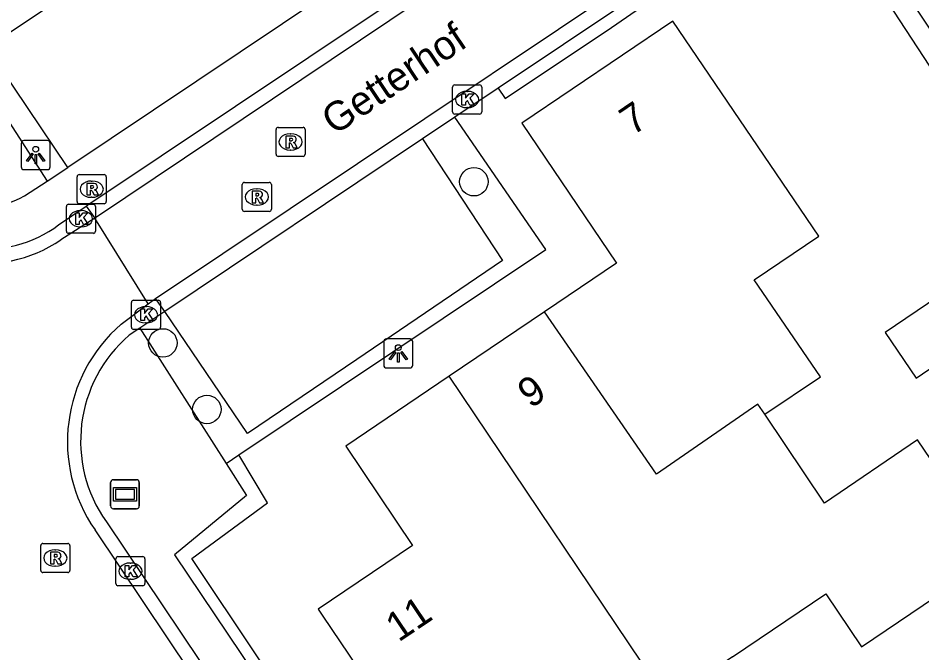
# Model space of a CAD drawing. Extents: x 158797 to 159887, y 384318 to 385255.
# Drawn here: x 158914.15 to 158945.21, y 384605.03 to 384626.86 of the extents above; entities that cross this region are included whole.
import ezdxf

# ---------------------------------------------------------------- set-up
doc = ezdxf.new("R2010")
doc.units = 0
for name, color, linetype in [('IMGEO_Berm_groen', 7, 'Continuous'), ('IMGEO_Boom', 7, 'Continuous'), ('IMGEO_Groenvoorziening', 7, 'Continuous'), ('IMGEO_Haag', 7, 'Continuous'), ('IMGEO_Kolk', 7, 'Continuous'), ('IMGEO_Lichtpunt', 7, 'Continuous'), ('IMGEO_Openbare_ruimte_label', 7, 'Continuous'), ('IMGEO_Pand', 7, 'Continuous'), ('IMGEO_Pand_nummerreeks', 7, 'Continuous'), ('IMGEO_Parkeervlak_open', 7, 'Continuous'), ('IMGEO_Rijbaan_lokaal_open', 7, 'Continuous'), ('IMGEO_Rioolput', 7, 'Continuous'), ('IMGEO_Straatnaambord', 7, 'Continuous'), ('IMGEO_Voetpad_open', 7, 'Continuous')]:
    doc.layers.add(name, color=color, linetype=linetype)

msp = doc.modelspace()

# ---------------------------------------------------------------- linework, layer by layer
at = {"layer": 'IMGEO_Berm_groen'}
msp.add_lwpolyline([(158918.336, 384616.199), (158921.296, 384611.545)], dxfattribs=at)
at = {"layer": 'IMGEO_Boom'}
for centre in [(158929.811, 384621.229), (158919.123, 384615.688), (158920.635, 384613.401)]:
    msp.add_circle(centre, 0.489, dxfattribs=at)
at = {"layer": 'IMGEO_Groenvoorziening'}
msp.add_lwpolyline([(158921.737, 384611.84), (158932.282, 384618.903), (158929.151, 384623.447)], dxfattribs=at)
at = {"layer": 'IMGEO_Haag'}
for points in [[(158930.65, 384624.451), (158930.884, 384624.093), (158934.543, 384626.53), (158939.449, 384629.925), (158939.55, 384629.69)], [(158942.998, 384628.997), (158948.959, 384619.868)], [(158911.908, 384626.271), (158915.141, 384621.25)], [(158940.629, 384595.636), (158932.359, 384590.155), (158922.371, 384604.89), (158920.114, 384608.279), (158922.717, 384610.192), (158921.737, 384611.84)], [(158921.296, 384611.545), (158921.737, 384611.84)], [(158921.296, 384611.545), (158921.998, 384610.44), (158919.528, 384608.4), (158932.331, 384589.343), (158942.574, 384596.023)]]:
    msp.add_lwpolyline(points, dxfattribs=at)
at = {"layer": 'IMGEO_Kolk'}
for p, q in [((158929.079, 384623.631), (158929.079, 384624.483)), ((158929.154, 384624.557), (158930.006, 384624.557)), ((158930.08, 384624.483), (158930.08, 384623.631)), ((158929.567, 384624.337), (158929.592, 384624.337)), ((158929.59, 384623.777), (158929.565, 384623.777)), ((158930.006, 384623.557), (158929.154, 384623.557)), ((158915.806, 384619.53), (158915.806, 384620.382)), ((158915.881, 384620.456), (158916.733, 384620.456)), ((158916.807, 384620.382), (158916.807, 384619.53)), ((158916.294, 384620.236), (158916.319, 384620.236)), ((158916.733, 384619.456), (158915.881, 384619.456)), ((158916.317, 384619.676), (158916.292, 384619.676)), ((158918.042, 384616.229), (158918.042, 384617.081)), ((158918.117, 384617.155), (158918.969, 384617.155)), ((158918.53, 384616.935), (158918.555, 384616.935)), ((158919.043, 384617.081), (158919.043, 384616.229)), ((158918.553, 384616.375), (158918.528, 384616.375)), ((158918.969, 384616.155), (158918.117, 384616.155)), ((158917.505, 384607.415), (158917.505, 384608.267)), ((158917.58, 384608.341), (158918.432, 384608.341)), ((158918.506, 384608.267), (158918.506, 384607.415)), ((158917.993, 384608.121), (158918.018, 384608.121)), ((158918.432, 384607.341), (158917.58, 384607.341)), ((158918.016, 384607.561), (158917.991, 384607.561))]:
    msp.add_line(p, q, dxfattribs=at)
for points in [[(158929.079, 384623.631), (158929.079, 384624.483)], [(158929.154, 384624.557), (158930.006, 384624.557)], [(158930.08, 384624.483), (158930.08, 384623.631)], [(158929.4, 384624.257), (158929.523, 384624.257), (158929.523, 384624.106), (158929.653, 384624.257), (158929.817, 384624.257), (158929.671, 384624.106), (158929.824, 384623.857), (158929.672, 384623.857), (158929.587, 384624.021), (158929.523, 384623.954), (158929.523, 384623.857), (158929.4, 384623.857), (158929.4, 384624.257)], [(158930.006, 384623.557), (158929.154, 384623.557)], [(158915.806, 384619.53), (158915.806, 384620.382)], [(158915.881, 384620.456), (158916.733, 384620.456)], [(158916.807, 384620.382), (158916.807, 384619.53)], [(158916.127, 384620.156), (158916.25, 384620.156), (158916.25, 384620.005), (158916.38, 384620.156), (158916.544, 384620.156), (158916.398, 384620.005), (158916.551, 384619.756), (158916.399, 384619.756), (158916.314, 384619.92), (158916.25, 384619.853), (158916.25, 384619.756), (158916.127, 384619.756), (158916.127, 384620.156)], [(158916.733, 384619.456), (158915.881, 384619.456)], [(158918.042, 384616.229), (158918.042, 384617.081)], [(158918.117, 384617.155), (158918.969, 384617.155)], [(158919.043, 384617.081), (158919.043, 384616.229)], [(158918.363, 384616.855), (158918.486, 384616.855), (158918.486, 384616.704), (158918.616, 384616.855), (158918.78, 384616.855), (158918.634, 384616.704), (158918.787, 384616.455), (158918.635, 384616.455), (158918.55, 384616.619), (158918.486, 384616.552), (158918.486, 384616.455), (158918.363, 384616.455), (158918.363, 384616.855)], [(158918.969, 384616.155), (158918.117, 384616.155)], [(158917.505, 384607.415), (158917.505, 384608.267)], [(158917.58, 384608.341), (158918.432, 384608.341)], [(158918.506, 384608.267), (158918.506, 384607.415)], [(158917.826, 384608.041), (158917.949, 384608.041), (158917.949, 384607.89), (158918.079, 384608.041), (158918.243, 384608.041), (158918.097, 384607.89), (158918.25, 384607.641), (158918.098, 384607.641), (158918.013, 384607.805), (158917.949, 384607.738), (158917.949, 384607.641), (158917.826, 384607.641), (158917.826, 384608.041)], [(158918.432, 384607.341), (158917.58, 384607.341)]]:
    msp.add_lwpolyline(points, dxfattribs=at)
for centre, start, end in [((158929.156, 384624.481), 91.552, 178.448), ((158929.156, 384624.481), 91.552, 178.448), ((158930.004, 384624.481), 1.552, 88.448), ((158930.004, 384624.481), 1.552, 88.448), ((158929.156, 384623.633), 181.552, 268.448), ((158929.156, 384623.633), 181.552, 268.448), ((158930.004, 384623.633), 271.552, 358.448), ((158930.004, 384623.633), 271.552, 358.448), ((158915.883, 384620.38), 91.552, 178.448), ((158915.883, 384620.38), 91.552, 178.448), ((158916.731, 384620.38), 1.552, 88.448), ((158916.731, 384620.38), 1.552, 88.448), ((158915.883, 384619.532), 181.552, 268.448), ((158915.883, 384619.532), 181.552, 268.448), ((158916.731, 384619.532), 271.552, 358.448), ((158916.731, 384619.532), 271.552, 358.448), ((158918.119, 384617.079), 91.552, 178.448), ((158918.119, 384617.079), 91.552, 178.448), ((158918.967, 384617.079), 1.552, 88.448), ((158918.967, 384617.079), 1.552, 88.448), ((158918.119, 384616.231), 181.552, 268.448), ((158918.119, 384616.231), 181.552, 268.448), ((158918.967, 384616.231), 271.552, 358.448), ((158918.967, 384616.231), 271.552, 358.448), ((158917.582, 384608.265), 91.552, 178.448), ((158917.582, 384608.265), 91.552, 178.448), ((158918.43, 384608.265), 1.552, 88.448), ((158918.43, 384608.265), 1.552, 88.448), ((158917.582, 384607.417), 181.552, 268.448), ((158917.582, 384607.417), 181.552, 268.448), ((158918.43, 384607.417), 271.552, 358.448), ((158918.43, 384607.417), 271.552, 358.448)]:
    msp.add_arc(centre, 0.0765, start, end, dxfattribs=at)
for centre, major_axis, ratio, start_param, end_param in [((158929.566, 384624.057), (-0.387, 0.002), 0.722429, 4.712389, 7.853982), ((158929.591, 384624.057), (-0.39, 0.002), 0.717154, 1.570796, 4.712389), ((158916.293, 384619.956), (-0.387, 0.002), 0.722429, 4.712389, 7.853982), ((158916.318, 384619.956), (-0.39, 0.002), 0.717154, 1.570796, 4.712389), ((158918.529, 384616.655), (-0.387, 0.002), 0.722429, 4.712389, 7.853982), ((158918.554, 384616.655), (-0.39, 0.002), 0.717154, 1.570796, 4.712389), ((158917.992, 384607.841), (-0.387, 0.002), 0.722429, 4.712389, 7.853982), ((158918.017, 384607.841), (-0.39, 0.002), 0.717154, 1.570796, 4.712389)]:
    msp.add_ellipse(centre, major_axis=major_axis, ratio=ratio, start_param=start_param, end_param=end_param, dxfattribs=at)
at = {"layer": 'IMGEO_Lichtpunt'}
for p, q in [((158914.253, 384622.549), (158914.253, 384621.742)), ((158914.253, 384622.549), (158914.253, 384621.742)), ((158915.155, 384622.644), (158914.347, 384622.644)), ((158915.155, 384622.644), (158914.347, 384622.644)), ((158915.249, 384621.742), (158915.249, 384622.549)), ((158915.249, 384621.742), (158915.249, 384622.549)), ((158914.347, 384621.648), (158915.155, 384621.648)), ((158914.347, 384621.648), (158915.155, 384621.648)), ((158926.715, 384615.728), (158926.715, 384614.921)), ((158926.715, 384615.728), (158926.715, 384614.921)), ((158927.617, 384615.823), (158926.809, 384615.823)), ((158927.617, 384615.823), (158926.809, 384615.823)), ((158927.711, 384614.921), (158927.711, 384615.728)), ((158927.711, 384614.921), (158927.711, 384615.728)), ((158926.809, 384614.827), (158927.617, 384614.827)), ((158926.809, 384614.827), (158927.617, 384614.827))]:
    msp.add_line(p, q, dxfattribs=at)
for points in [[(158914.627, 384622.213), (158914.666, 384622.185), (158914.478, 384621.923), (158914.44, 384621.95), (158914.627, 384622.213)], [(158914.839, 384622.185), (158914.877, 384622.212), (158915.064, 384621.95), (158915.025, 384621.922), (158914.839, 384622.185)], [(158914.729, 384622.165), (158914.776, 384622.165), (158914.776, 384621.843), (158914.729, 384621.843), (158914.729, 384622.165)], [(158927.089, 384615.392), (158927.128, 384615.364), (158926.94, 384615.102), (158926.902, 384615.129), (158927.089, 384615.392)], [(158927.301, 384615.364), (158927.339, 384615.391), (158927.526, 384615.129), (158927.487, 384615.101), (158927.301, 384615.364)], [(158927.191, 384615.344), (158927.238, 384615.344), (158927.238, 384615.022), (158927.191, 384615.022), (158927.191, 384615.344)]]:
    msp.add_lwpolyline(points, dxfattribs=at)
for centre in [(158914.752, 384622.347), (158927.214, 384615.526)]:
    msp.add_circle(centre, 0.0994, dxfattribs=at)
for centre, start, end in [((158914.347, 384622.549), 90, 180), ((158914.347, 384622.549), 90, 180), ((158915.155, 384622.549), 0, 90), ((158915.155, 384622.549), 0, 90), ((158914.347, 384621.742), 180, 270), ((158914.347, 384621.742), 180, 270), ((158915.155, 384621.742), 270, 0), ((158915.155, 384621.742), 270, 360), ((158926.809, 384615.728), 90, 180), ((158926.809, 384615.728), 90, 180), ((158927.617, 384615.728), 0, 90), ((158927.617, 384615.728), 0, 90), ((158926.809, 384614.921), 180, 270), ((158926.809, 384614.921), 180, 270), ((158927.617, 384614.921), 270, 0), ((158927.617, 384614.921), 270, 360)]:
    msp.add_arc(centre, 0.0946, start, end, dxfattribs=at)
at = {"layer": 'IMGEO_Pand'}
for points in [[(158939.81, 384613.244), (158941.719, 384614.519), (158939.449, 384617.854), (158941.663, 384619.361), (158936.651, 384626.748), (158931.463, 384623.249), (158934.715, 384618.426), (158932.239, 384616.753)], [(158943.944, 384616.041), (158945.008, 384614.477), (158946.824, 384615.713), (158945.76, 384617.277), (158943.944, 384616.041)], [(158932.239, 384616.753), (158928.965, 384614.542)], [(158939.81, 384613.244), (158939.564, 384613.58), (158936.087, 384611.18), (158932.239, 384616.753)], [(158928.965, 384614.542), (158925.415, 384612.143), (158927.707, 384608.723), (158924.459, 384606.532), (158924.622, 384606.291), (158927.309, 384602.305), (158926.485, 384601.749), (158928.728, 384598.423), (158928.79, 384598.331), (158929.585, 384598.931), (158930.178, 384598.051), (158932.21, 384599.421), (158933.82, 384597.033), (158937.854, 384599.753)], [(158938.699, 384604.894), (158936.469, 384603.383), (158928.965, 384614.542)], [(158938.699, 384604.894), (158941.903, 384607.064), (158943.137, 384605.243), (158947.756, 384608.373), (158945.061, 384612.356), (158941.855, 384610.183), (158939.81, 384613.244)]]:
    msp.add_lwpolyline(points, dxfattribs=at)
at = {"layer": 'IMGEO_Parkeervlak_open'}
for points in [[(158915.86, 384621.72), (158913.074, 384625.843), (158921.951, 384631.78), (158924.728, 384627.665)], [(158928.046, 384622.707), (158930.79, 384618.521), (158925.79, 384615.12), (158922.031, 384612.574), (158919.186, 384616.765)]]:
    msp.add_lwpolyline(points, dxfattribs=at)
at = {"layer": 'IMGEO_Rijbaan_lokaal_open'}
for points in [[(158921.019, 384663.762), (158940.033, 384635.577), (158916.847, 384620.015), (158916.788, 384619.978)], [(158916.491, 384620.393), (158916.548, 384620.432), (158939.325, 384635.681), (158937.764, 384638.068)], [(158918.871, 384617.212), (158941.972, 384632.67), (158949.064, 384622.099), (158970.35, 384636.65)], [(158953.415, 384624.464), (158948.9, 384621.402), (158941.838, 384631.945), (158930.65, 384624.451)], [(158930.65, 384624.451), (158929.151, 384623.447)], [(158929.151, 384623.447), (158928.046, 384622.707)], [(158928.046, 384622.707), (158919.186, 384616.765)], [(158915.538, 384619.745), (158916.491, 384620.393)], [(158916.491, 384620.393), (158916.788, 384619.978)], [(158916.788, 384619.978), (158915.614, 384619.237)], [(158918.623, 384617.027), (158916.788, 384619.978)], [(158917.694, 384616.333), (158918.623, 384617.027)], [(158918.623, 384617.027), (158918.871, 384617.212)], [(158919.186, 384616.765), (158918.871, 384617.212)], [(158919.186, 384616.765), (158918.336, 384616.199)], [(158918.336, 384616.199), (158917.967, 384615.953)], [(158917.181, 384609.537), (158934.515, 384583.683)], [(158934.101, 384583.409), (158916.791, 384609.258)]]:
    msp.add_lwpolyline(points, dxfattribs=at)
for centre, radius, start, end in [((158913.024, 384622.943), 4.521, 210.7812, 304.9495), ((158913.073, 384623.005), 4.087, 216.322, 307.0975), ((158921.175, 384612.294), 5.332, 130.7528, 214.7002), ((158921.096, 384612.314), 4.8, 130.6877, 215.3437)]:
    msp.add_arc(centre, radius, start, end, dxfattribs=at)
at = {"layer": 'IMGEO_Rioolput'}
for p, q in [((158923.012, 384622.174), (158923.012, 384623.026)), ((158923.087, 384623.1), (158923.939, 384623.1)), ((158923.5, 384622.88), (158923.525, 384622.88)), ((158924.013, 384623.026), (158924.013, 384622.174)), ((158923.523, 384622.32), (158923.498, 384622.32)), ((158923.939, 384622.1), (158923.087, 384622.1)), ((158916.175, 384620.548), (158916.175, 384621.4)), ((158916.25, 384621.474), (158917.102, 384621.474)), ((158917.176, 384621.4), (158917.176, 384620.548)), ((158916.663, 384621.254), (158916.688, 384621.254)), ((158921.851, 384620.281), (158921.851, 384621.133)), ((158921.926, 384621.207), (158922.778, 384621.207)), ((158922.339, 384620.987), (158922.364, 384620.987)), ((158922.852, 384621.133), (158922.852, 384620.281)), ((158916.686, 384620.694), (158916.661, 384620.694)), ((158917.102, 384620.474), (158916.25, 384620.474)), ((158922.362, 384620.427), (158922.337, 384620.427)), ((158922.778, 384620.207), (158921.926, 384620.207)), ((158914.926, 384607.867), (158914.926, 384608.719)), ((158915.001, 384608.793), (158915.853, 384608.793)), ((158915.414, 384608.573), (158915.439, 384608.573)), ((158915.927, 384608.719), (158915.927, 384607.867)), ((158915.437, 384608.013), (158915.412, 384608.013)), ((158915.853, 384607.793), (158915.001, 384607.793))]:
    msp.add_line(p, q, dxfattribs=at)
for points in [[(158923.012, 384622.174), (158923.012, 384623.026)], [(158923.087, 384623.1), (158923.939, 384623.1)], [(158924.013, 384623.026), (158924.013, 384622.174)], [(158923.601, 384622.798), (158923.349, 384622.8), (158923.349, 384622.4)], [(158923.349, 384622.4), (158923.473, 384622.4), (158923.473, 384622.562), (158923.484, 384622.562)], [(158923.527, 384622.719), (158923.473, 384622.719), (158923.473, 384622.638)], [(158923.473, 384622.638), (158923.525, 384622.638)], [(158923.531, 384622.533), (158923.602, 384622.4), (158923.742, 384622.4), (158923.677, 384622.526)], [(158923.939, 384622.1), (158923.087, 384622.1)], [(158916.175, 384620.548), (158916.175, 384621.4)], [(158916.25, 384621.474), (158917.102, 384621.474)], [(158917.176, 384621.4), (158917.176, 384620.548)], [(158916.764, 384621.172), (158916.512, 384621.174), (158916.512, 384620.774)], [(158916.69, 384621.093), (158916.636, 384621.093), (158916.636, 384621.012)], [(158916.636, 384621.012), (158916.688, 384621.012)], [(158921.851, 384620.281), (158921.851, 384621.133)], [(158921.926, 384621.207), (158922.778, 384621.207)], [(158922.852, 384621.133), (158922.852, 384620.281)], [(158916.512, 384620.774), (158916.636, 384620.774), (158916.636, 384620.936), (158916.647, 384620.936)], [(158916.694, 384620.907), (158916.765, 384620.774), (158916.905, 384620.774), (158916.84, 384620.9)], [(158922.44, 384620.905), (158922.188, 384620.907), (158922.188, 384620.507)], [(158922.188, 384620.507), (158922.312, 384620.507), (158922.312, 384620.669), (158922.323, 384620.669)], [(158922.366, 384620.826), (158922.312, 384620.826), (158922.312, 384620.745)], [(158922.312, 384620.745), (158922.364, 384620.745)], [(158917.102, 384620.474), (158916.25, 384620.474)], [(158922.37, 384620.64), (158922.441, 384620.507), (158922.581, 384620.507), (158922.516, 384620.633)], [(158922.778, 384620.207), (158921.926, 384620.207)], [(158914.926, 384607.867), (158914.926, 384608.719)], [(158915.001, 384608.793), (158915.853, 384608.793)], [(158915.927, 384608.719), (158915.927, 384607.867)], [(158915.515, 384608.491), (158915.263, 384608.493), (158915.263, 384608.093)], [(158915.263, 384608.093), (158915.387, 384608.093), (158915.387, 384608.255), (158915.398, 384608.255)], [(158915.441, 384608.412), (158915.387, 384608.412), (158915.387, 384608.331)], [(158915.387, 384608.331), (158915.439, 384608.331)], [(158915.445, 384608.226), (158915.516, 384608.093), (158915.656, 384608.093), (158915.591, 384608.219)], [(158915.853, 384607.793), (158915.001, 384607.793)]]:
    msp.add_lwpolyline(points, dxfattribs=at)
for centre, radius, start, end in [((158923.089, 384623.024), 0.0765, 91.552, 178.448), ((158923.089, 384623.024), 0.0765, 91.552, 178.448), ((158923.937, 384623.024), 0.0765, 1.552, 88.448), ((158923.937, 384623.024), 0.0765, 1.552, 88.448), ((158923.483, 384622.509), 0.0533, 26.0293, 88.6989), ((158923.509, 384622.827), 0.19, 274.7715, 282.9687), ((158923.533, 384622.623), 0.0964, 77.0061, 93.1865), ((158923.547, 384622.68), 0.0378, 276.6634, 79.6772), ((158923.6, 384622.688), 0.109, 350.3612, 89.416), ((158923.598, 384622.688), 0.112, 277.5842, 350.9817), ((158923.582, 384622.473), 0.108, 29.5134, 73.7905), ((158923.089, 384622.176), 0.0765, 181.552, 268.448), ((158923.089, 384622.176), 0.0765, 181.552, 268.448), ((158923.937, 384622.176), 0.0765, 271.552, 358.448), ((158923.937, 384622.176), 0.0765, 271.552, 358.448), ((158916.252, 384621.398), 0.0765, 91.552, 178.448), ((158916.252, 384621.398), 0.0765, 91.552, 178.448), ((158917.1, 384621.398), 0.0765, 1.552, 88.448), ((158917.1, 384621.398), 0.0765, 1.552, 88.448), ((158916.672, 384621.201), 0.19, 274.7715, 282.9687), ((158916.696, 384620.997), 0.0964, 77.0061, 93.1865), ((158916.71, 384621.054), 0.0378, 276.6634, 79.6772), ((158916.763, 384621.062), 0.109, 350.3612, 89.416), ((158916.761, 384621.062), 0.112, 277.5842, 350.9817), ((158921.928, 384621.131), 0.0765, 91.552, 178.448), ((158921.928, 384621.131), 0.0765, 91.552, 178.448), ((158922.776, 384621.131), 0.0765, 1.552, 88.448), ((158922.776, 384621.131), 0.0765, 1.552, 88.448), ((158916.646, 384620.883), 0.0533, 26.0293, 88.6989), ((158916.745, 384620.847), 0.108, 29.5134, 73.7905), ((158922.322, 384620.616), 0.0533, 26.0293, 88.6989), ((158922.348, 384620.934), 0.19, 274.7715, 282.9687), ((158922.372, 384620.73), 0.0964, 77.0061, 93.1865), ((158922.386, 384620.787), 0.0378, 276.6634, 79.6772), ((158922.439, 384620.795), 0.109, 350.3612, 89.416), ((158922.437, 384620.795), 0.112, 277.5842, 350.9817), ((158922.421, 384620.58), 0.108, 29.5134, 73.7905), ((158916.252, 384620.55), 0.0765, 181.552, 268.448), ((158916.252, 384620.55), 0.0765, 181.552, 268.448), ((158917.1, 384620.55), 0.0765, 271.552, 358.448), ((158917.1, 384620.55), 0.0765, 271.552, 358.448), ((158921.928, 384620.283), 0.0765, 181.552, 268.448), ((158921.928, 384620.283), 0.0765, 181.552, 268.448), ((158922.776, 384620.283), 0.0765, 271.552, 358.448), ((158922.776, 384620.283), 0.0765, 271.552, 358.448), ((158915.003, 384608.717), 0.0765, 91.552, 178.448), ((158915.003, 384608.717), 0.0765, 91.552, 178.448), ((158915.851, 384608.717), 0.0765, 1.552, 88.448), ((158915.851, 384608.717), 0.0765, 1.552, 88.448), ((158915.397, 384608.202), 0.0533, 26.0293, 88.6989), ((158915.423, 384608.52), 0.19, 274.7715, 282.9687), ((158915.447, 384608.316), 0.0964, 77.0061, 93.1865), ((158915.461, 384608.373), 0.0378, 276.6634, 79.6772), ((158915.514, 384608.381), 0.109, 350.3612, 89.416), ((158915.512, 384608.381), 0.112, 277.5842, 350.9817), ((158915.496, 384608.166), 0.108, 29.5134, 73.7905), ((158915.003, 384607.869), 0.0765, 181.552, 268.448), ((158915.003, 384607.869), 0.0765, 181.552, 268.448), ((158915.851, 384607.869), 0.0765, 271.552, 358.448), ((158915.851, 384607.869), 0.0765, 271.552, 358.448)]:
    msp.add_arc(centre, radius, start, end, dxfattribs=at)
for centre, major_axis, ratio, start_param, end_param in [((158923.499, 384622.6), (-0.387, 0.002), 0.722429, 4.712389, 7.853982), ((158923.524, 384622.6), (-0.39, 0.002), 0.717154, 1.570796, 4.712389), ((158916.662, 384620.974), (-0.387, 0.002), 0.722429, 4.712389, 7.853982), ((158916.687, 384620.974), (-0.39, 0.002), 0.717154, 1.570796, 4.712389), ((158922.338, 384620.707), (-0.387, 0.002), 0.722429, 4.712389, 7.853982), ((158922.363, 384620.707), (-0.39, 0.002), 0.717154, 1.570796, 4.712389), ((158915.413, 384608.293), (-0.387, 0.002), 0.722429, 4.712389, 7.853982), ((158915.438, 384608.293), (-0.39, 0.002), 0.717154, 1.570796, 4.712389)]:
    msp.add_ellipse(centre, major_axis=major_axis, ratio=ratio, start_param=start_param, end_param=end_param, dxfattribs=at)
at = {"layer": 'IMGEO_Straatnaambord'}
for p, q in [((158917.323, 384610.085), (158917.323, 384610.885)), ((158917.323, 384610.885), (158917.323, 384610.085)), ((158917.423, 384610.985), (158918.213, 384610.985)), ((158918.213, 384610.985), (158917.423, 384610.985)), ((158918.313, 384610.885), (158918.313, 384610.085)), ((158918.313, 384610.085), (158918.313, 384610.885)), ((158918.213, 384609.985), (158917.423, 384609.985)), ((158917.423, 384609.985), (158918.213, 384609.985))]:
    msp.add_line(p, q, dxfattribs=at)
for points in [[(158917.424, 384610.717), (158918.212, 384610.717), (158918.212, 384610.253), (158917.424, 384610.253), (158917.424, 384610.717)], [(158917.489, 384610.652), (158917.489, 384610.318), (158918.147, 384610.318), (158918.147, 384610.652), (158917.489, 384610.652)]]:
    msp.add_lwpolyline(points, dxfattribs=at)
for centre, start, end in [((158917.423, 384610.885), 90, 180), ((158917.423, 384610.885), 90, 180), ((158918.213, 384610.885), 0, 90), ((158918.213, 384610.885), 360, 90), ((158917.423, 384610.085), 180, 270), ((158917.423, 384610.085), 180, 270), ((158918.213, 384610.085), 270, 0), ((158918.213, 384610.085), 270, 0)]:
    msp.add_arc(centre, 0.1, start, end, dxfattribs=at)
at = {"layer": 'IMGEO_Voetpad_open'}
for points in [[(158924.728, 384627.665), (158915.86, 384621.72)], [(158915.141, 384621.25), (158915.86, 384621.72)], [(158914.37, 384620.747), (158915.141, 384621.25)]]:
    msp.add_lwpolyline(points, dxfattribs=at)
msp.add_arc((158913.046, 384622.949), 2.57, 231.1192, 301.0119, dxfattribs=at)

# ---------------------------------------------------------------- texts
at = {"layer": 'IMGEO_Openbare_ruimte_label'}
msp.add_text('Getterhof', height=1, rotation=33.833, dxfattribs=at).set_placement((158925.018, 384622.81))
at = {"layer": 'IMGEO_Pand_nummerreeks'}
for s, rotation, p in [('7', 33.9981, (158935.264, 384622.797)), ('9', 34.0405, (158931.76, 384613.413)), ('11', 33.9936, (158927.223, 384605.382))]:
    msp.add_text(s, height=1, rotation=rotation, dxfattribs=at).set_placement(p)

doc.saveas('drawing.dxf')
